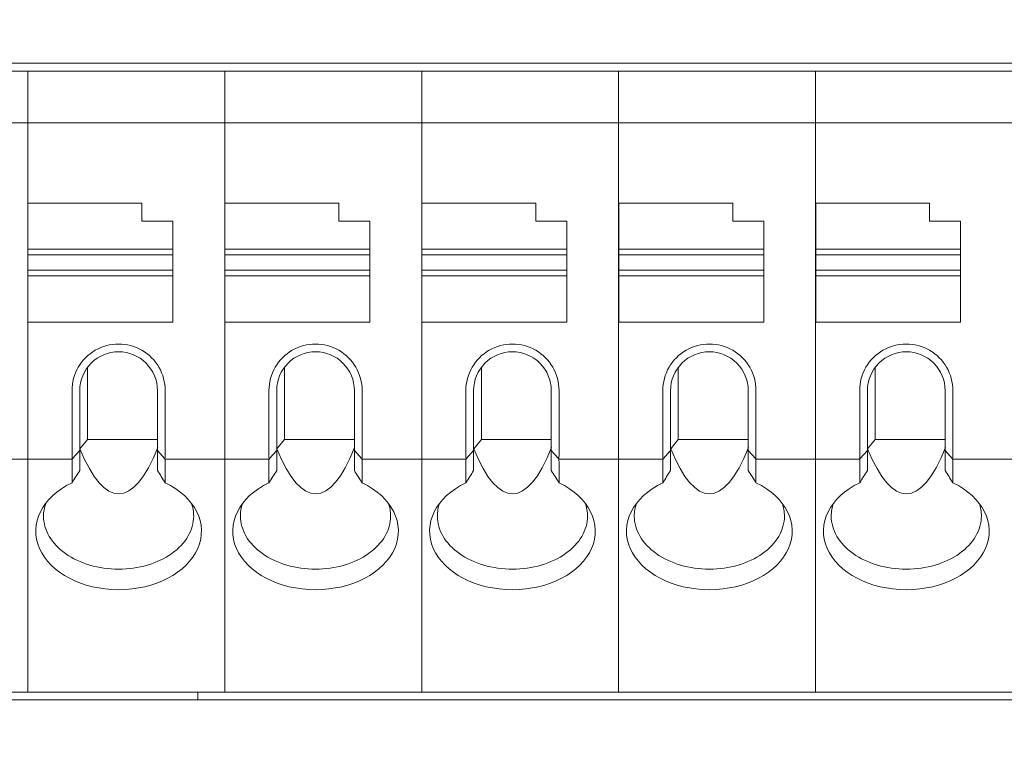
# Model space of a CAD drawing. Header units: millimetres. Extents: x -1114 to 1396, y -630 to 631.
# Tile 290 of 656: x -419 to -400, y 123 to 137. Entities that reach past the tile are written whole.
import ezdxf

# ---------------------------------------------------------------- set-up
doc = ezdxf.new("R2010")
doc.units = ezdxf.units.MM
doc.header["$MEASUREMENT"] = 0

msp = doc.modelspace()

# ---------------------------------------------------------------- linework, layer by layer
at = {"lineweight": 18}
for points, knots in [([(1038.9843, -629.7647), (1038.9843, -629.7647), (-1111.4882, -629.7647), (-1111.4882, -629.7647), (-1111.4882, -629.7647), (-1111.4882, -629.7647), (-1111.4882, 630.7883), (-1111.4882, 630.7883), (-1111.4882, 630.7883), (-1111.4882, 630.7883), (1038.9843, 630.7883), (1038.9843, 630.7883)], [0, 0, 0, 0, 0.3333333, 0.3333333, 0.3333333, 0.3333333, 0.6666667, 0.6666667, 0.6666667, 0.6666667, 1, 1, 1, 1]), ([(-416.0797, 130.1585), (-416.0797, 130.48), (-416.2513, 130.7771), (-416.5297, 130.9379), (-416.5297, 130.9379), (-416.8082, 131.0987), (-417.1513, 131.0987), (-417.4297, 130.9379), (-417.4297, 130.9379), (-417.7082, 130.7771), (-417.8797, 130.48), (-417.8797, 130.1585)], [0, 0, 0, 0, 0.3333333, 0.3333333, 0.3333333, 0.3333333, 0.6666667, 0.6666667, 0.6666667, 0.6666667, 1, 1, 1, 1]), ([(-412.2765, 130.1585), (-412.2765, 130.48), (-412.448, 130.7771), (-412.7265, 130.9379), (-412.7265, 130.9379), (-413.0049, 131.0987), (-413.348, 131.0987), (-413.6265, 130.9379), (-413.6265, 130.9379), (-413.9049, 130.7771), (-414.0765, 130.48), (-414.0765, 130.1585)], [0, 0, 0, 0, 0.3333333, 0.3333333, 0.3333333, 0.3333333, 0.6666667, 0.6666667, 0.6666667, 0.6666667, 1, 1, 1, 1]), ([(-408.4732, 130.1585), (-408.4732, 130.48), (-408.6448, 130.7771), (-408.9232, 130.9379), (-408.9232, 130.9379), (-409.2017, 131.0987), (-409.5448, 131.0987), (-409.8232, 130.9379), (-409.8232, 130.9379), (-410.1017, 130.7771), (-410.2732, 130.48), (-410.2732, 130.1585)], [0, 0, 0, 0, 0.3333333, 0.3333333, 0.3333333, 0.3333333, 0.6666667, 0.6666667, 0.6666667, 0.6666667, 1, 1, 1, 1]), ([(-404.67, 130.1585), (-404.67, 130.48), (-404.8415, 130.7771), (-405.12, 130.9379), (-405.12, 130.9379), (-405.3984, 131.0987), (-405.7415, 131.0987), (-406.02, 130.9379), (-406.02, 130.9379), (-406.2984, 130.7771), (-406.47, 130.48), (-406.47, 130.1585)], [0, 0, 0, 0, 0.3333333, 0.3333333, 0.3333333, 0.3333333, 0.6666667, 0.6666667, 0.6666667, 0.6666667, 1, 1, 1, 1]), ([(-400.8667, 130.1585), (-400.8667, 130.48), (-401.0382, 130.7771), (-401.3167, 130.9379), (-401.3167, 130.9379), (-401.5952, 131.0987), (-401.9382, 131.0987), (-402.2167, 130.9379), (-402.2167, 130.9379), (-402.4952, 130.7771), (-402.6667, 130.48), (-402.6667, 130.1585)], [0, 0, 0, 0, 0.3333333, 0.3333333, 0.3333333, 0.3333333, 0.6666667, 0.6666667, 0.6666667, 0.6666667, 1, 1, 1, 1]), ([(-416.9797, 130.9085), (-417.1786, 130.9085), (-417.3694, 130.8295), (-417.5101, 130.6888), (-417.5101, 130.6888), (-417.6507, 130.5482), (-417.7297, 130.3574), (-417.7297, 130.1585)], [0, 0, 0, 0, 0.5, 0.5, 0.5, 0.5, 1, 1, 1, 1]), ([(-416.2297, 130.1585), (-416.2297, 130.3574), (-416.3087, 130.5482), (-416.4494, 130.6888), (-416.4494, 130.6888), (-416.59, 130.8295), (-416.7808, 130.9085), (-416.9797, 130.9085)], [0, 0, 0, 0, 0.5, 0.5, 0.5, 0.5, 1, 1, 1, 1]), ([(-413.1765, 130.9085), (-413.3754, 130.9085), (-413.5661, 130.8295), (-413.7068, 130.6888), (-413.7068, 130.6888), (-413.8475, 130.5482), (-413.9265, 130.3574), (-413.9265, 130.1585)], [0, 0, 0, 0, 0.5, 0.5, 0.5, 0.5, 1, 1, 1, 1]), ([(-412.4265, 130.1585), (-412.4265, 130.3574), (-412.5055, 130.5482), (-412.6461, 130.6888), (-412.6461, 130.6888), (-412.7868, 130.8295), (-412.9776, 130.9085), (-413.1765, 130.9085)], [0, 0, 0, 0, 0.5, 0.5, 0.5, 0.5, 1, 1, 1, 1]), ([(-409.3732, 130.9085), (-409.5721, 130.9085), (-409.7629, 130.8295), (-409.9035, 130.6888), (-409.9035, 130.6888), (-410.0442, 130.5482), (-410.1232, 130.3574), (-410.1232, 130.1585)], [0, 0, 0, 0, 0.5, 0.5, 0.5, 0.5, 1, 1, 1, 1]), ([(-408.6232, 130.1585), (-408.6232, 130.3574), (-408.7022, 130.5482), (-408.8429, 130.6888), (-408.8429, 130.6888), (-408.9835, 130.8295), (-409.1743, 130.9085), (-409.3732, 130.9085)], [0, 0, 0, 0, 0.5, 0.5, 0.5, 0.5, 1, 1, 1, 1]), ([(-405.57, 130.9085), (-405.7689, 130.9085), (-405.9596, 130.8295), (-406.1003, 130.6888), (-406.1003, 130.6888), (-406.2409, 130.5482), (-406.32, 130.3574), (-406.32, 130.1585)], [0, 0, 0, 0, 0.5, 0.5, 0.5, 0.5, 1, 1, 1, 1]), ([(-404.82, 130.1585), (-404.82, 130.3574), (-404.899, 130.5482), (-405.0396, 130.6888), (-405.0396, 130.6888), (-405.1803, 130.8295), (-405.371, 130.9085), (-405.57, 130.9085)], [0, 0, 0, 0, 0.5, 0.5, 0.5, 0.5, 1, 1, 1, 1]), ([(-401.7667, 130.9085), (-401.9656, 130.9085), (-402.1564, 130.8295), (-402.297, 130.6888), (-402.297, 130.6888), (-402.4377, 130.5482), (-402.5167, 130.3574), (-402.5167, 130.1585)], [0, 0, 0, 0, 0.5, 0.5, 0.5, 0.5, 1, 1, 1, 1]), ([(-401.0167, 130.1585), (-401.0167, 130.3574), (-401.0957, 130.5482), (-401.2364, 130.6888), (-401.2364, 130.6888), (-401.377, 130.8295), (-401.5678, 130.9085), (-401.7667, 130.9085)], [0, 0, 0, 0, 0.5, 0.5, 0.5, 0.5, 1, 1, 1, 1]), ([(-417.8797, 128.3791), (-418.4604, 128.0997), (-418.7155, 127.5853), (-418.5089, 127.1107), (-418.5089, 127.1107), (-418.3022, 126.6361), (-417.682, 126.3123), (-416.9797, 126.3123)], [0, 0, 0, 0, 0.5, 0.5, 0.5, 0.5, 1, 1, 1, 1]), ([(-416.9797, 126.3123), (-416.2774, 126.3123), (-415.6572, 126.6361), (-415.4506, 127.1107), (-415.4506, 127.1107), (-415.2439, 127.5853), (-415.4991, 128.0997), (-416.0797, 128.3791)], [0, 0, 0, 0, 0.5, 0.5, 0.5, 0.5, 1, 1, 1, 1]), ([(-414.0765, 128.3791), (-414.6571, 128.0997), (-414.9123, 127.5853), (-414.7056, 127.1107), (-414.7056, 127.1107), (-414.499, 126.6361), (-413.8788, 126.3123), (-413.1765, 126.3123)], [0, 0, 0, 0, 0.5, 0.5, 0.5, 0.5, 1, 1, 1, 1]), ([(-413.1765, 126.3123), (-412.4742, 126.3123), (-411.854, 126.6361), (-411.6473, 127.1107), (-411.6473, 127.1107), (-411.4407, 127.5853), (-411.6958, 128.0997), (-412.2765, 128.3791)], [0, 0, 0, 0, 0.5, 0.5, 0.5, 0.5, 1, 1, 1, 1]), ([(-410.2732, 128.3791), (-410.8539, 128.0997), (-411.109, 127.5853), (-410.9024, 127.1107), (-410.9024, 127.1107), (-410.6957, 126.6361), (-410.0755, 126.3123), (-409.3732, 126.3123)], [0, 0, 0, 0, 0.5, 0.5, 0.5, 0.5, 1, 1, 1, 1]), ([(-409.3732, 126.3123), (-408.6709, 126.3123), (-408.0507, 126.6361), (-407.8441, 127.1107), (-407.8441, 127.1107), (-407.6374, 127.5853), (-407.8926, 128.0997), (-408.4732, 128.3791)], [0, 0, 0, 0, 0.5, 0.5, 0.5, 0.5, 1, 1, 1, 1]), ([(-406.47, 128.3791), (-407.0506, 128.0997), (-407.3058, 127.5853), (-407.0991, 127.1107), (-407.0991, 127.1107), (-406.8924, 126.6361), (-406.2722, 126.3123), (-405.57, 126.3123)], [0, 0, 0, 0, 0.5, 0.5, 0.5, 0.5, 1, 1, 1, 1]), ([(-405.57, 126.3123), (-404.8677, 126.3123), (-404.2475, 126.6361), (-404.0408, 127.1107), (-404.0408, 127.1107), (-403.8341, 127.5853), (-404.0893, 128.0997), (-404.67, 128.3791)], [0, 0, 0, 0, 0.5, 0.5, 0.5, 0.5, 1, 1, 1, 1]), ([(-402.6667, 128.3791), (-403.2474, 128.0997), (-403.5025, 127.5853), (-403.2959, 127.1107), (-403.2959, 127.1107), (-403.0892, 126.6361), (-402.469, 126.3123), (-401.7667, 126.3123)], [0, 0, 0, 0, 0.5, 0.5, 0.5, 0.5, 1, 1, 1, 1]), ([(-401.7667, 126.3123), (-401.0644, 126.3123), (-400.4442, 126.6361), (-400.2376, 127.1107), (-400.2376, 127.1107), (-400.0309, 127.5853), (-400.2861, 128.0997), (-400.8667, 128.3791)], [0, 0, 0, 0, 0.5, 0.5, 0.5, 0.5, 1, 1, 1, 1]), ([(-418.4297, 127.7351), (-418.4297, 127.4631), (-418.277, 127.2024), (-418.005, 127.0101), (-418.005, 127.0101), (-417.7331, 126.8178), (-417.3643, 126.7098), (-416.9797, 126.7098)], [0, 0, 0, 0, 0.5, 0.5, 0.5, 0.5, 1, 1, 1, 1]), ([(-416.9797, 126.7098), (-416.5952, 126.7098), (-416.2263, 126.8178), (-415.9544, 127.0101), (-415.9544, 127.0101), (-415.6825, 127.2024), (-415.5297, 127.4631), (-415.5297, 127.7351)], [0, 0, 0, 0, 0.5, 0.5, 0.5, 0.5, 1, 1, 1, 1]), ([(-414.6265, 127.7351), (-414.6265, 127.4631), (-414.4737, 127.2024), (-414.2018, 127.0101), (-414.2018, 127.0101), (-413.9298, 126.8178), (-413.561, 126.7098), (-413.1765, 126.7098)], [0, 0, 0, 0, 0.5, 0.5, 0.5, 0.5, 1, 1, 1, 1]), ([(-413.1765, 126.7098), (-412.7919, 126.7098), (-412.4231, 126.8178), (-412.1512, 127.0101), (-412.1512, 127.0101), (-411.8792, 127.2024), (-411.7265, 127.4631), (-411.7265, 127.7351)], [0, 0, 0, 0, 0.5, 0.5, 0.5, 0.5, 1, 1, 1, 1]), ([(-410.8232, 127.7351), (-410.8232, 127.4631), (-410.6704, 127.2024), (-410.3985, 127.0101), (-410.3985, 127.0101), (-410.1266, 126.8178), (-409.7578, 126.7098), (-409.3732, 126.7098)], [0, 0, 0, 0, 0.5, 0.5, 0.5, 0.5, 1, 1, 1, 1]), ([(-409.3732, 126.7098), (-408.9887, 126.7098), (-408.6198, 126.8178), (-408.3479, 127.0101), (-408.3479, 127.0101), (-408.076, 127.2024), (-407.9232, 127.4631), (-407.9232, 127.7351)], [0, 0, 0, 0, 0.5, 0.5, 0.5, 0.5, 1, 1, 1, 1]), ([(-407.02, 127.7351), (-407.02, 127.4631), (-406.8672, 127.2024), (-406.5953, 127.0101), (-406.5953, 127.0101), (-406.3233, 126.8178), (-405.9545, 126.7098), (-405.57, 126.7098)], [0, 0, 0, 0, 0.5, 0.5, 0.5, 0.5, 1, 1, 1, 1]), ([(-405.57, 126.7098), (-405.1854, 126.7098), (-404.8166, 126.8178), (-404.5447, 127.0101), (-404.5447, 127.0101), (-404.2727, 127.2024), (-404.12, 127.4631), (-404.12, 127.7351)], [0, 0, 0, 0, 0.5, 0.5, 0.5, 0.5, 1, 1, 1, 1]), ([(-403.2167, 127.7351), (-403.2167, 127.4631), (-403.0639, 127.2024), (-402.792, 127.0101), (-402.792, 127.0101), (-402.5201, 126.8178), (-402.1513, 126.7098), (-401.7667, 126.7098)], [0, 0, 0, 0, 0.5, 0.5, 0.5, 0.5, 1, 1, 1, 1]), ([(-401.7667, 126.7098), (-401.3821, 126.7098), (-401.0133, 126.8178), (-400.7414, 127.0101), (-400.7414, 127.0101), (-400.4695, 127.2024), (-400.3167, 127.4631), (-400.3167, 127.7351)], [0, 0, 0, 0, 0.5, 0.5, 0.5, 0.5, 1, 1, 1, 1])]:
    msp.add_open_spline(points, degree=3, knots=knots, dxfattribs=at)
for points in [[(-431.4904, 136.4824), (-431.4904, 136.4824), (-384.6537, 136.4824), (-384.6537, 136.4824)], [(-422.5362, 136.3324), (-422.5362, 136.3324), (-418.733, 136.3324), (-418.733, 136.3324)], [(-418.733, 136.3324), (-418.733, 136.3324), (-422.5362, 136.3324), (-422.5362, 136.3324)], [(-418.733, 136.3324), (-418.733, 136.3324), (-414.9297, 136.3324), (-414.9297, 136.3324)], [(-418.733, 136.2826), (-418.733, 136.2826), (-418.733, 136.3324), (-418.733, 136.3324)], [(-418.733, 136.2826), (-418.733, 136.2826), (-418.733, 136.3324), (-418.733, 136.3324)], [(-414.9297, 136.3324), (-414.9297, 136.3324), (-418.733, 136.3324), (-418.733, 136.3324)], [(-418.733, 135.3822), (-418.733, 135.3822), (-418.733, 136.2826), (-418.733, 136.2826)], [(-418.733, 135.3822), (-418.733, 135.3822), (-418.733, 136.2826), (-418.733, 136.2826)], [(-414.9297, 136.3324), (-414.9297, 136.3324), (-411.1265, 136.3324), (-411.1265, 136.3324)], [(-414.9297, 136.2826), (-414.9297, 136.2826), (-414.9297, 136.3324), (-414.9297, 136.3324)], [(-414.9297, 136.2826), (-414.9297, 136.2826), (-414.9297, 136.3324), (-414.9297, 136.3324)], [(-411.1265, 136.3324), (-411.1265, 136.3324), (-414.9297, 136.3324), (-414.9297, 136.3324)], [(-414.9297, 135.3822), (-414.9297, 135.3822), (-414.9297, 136.2826), (-414.9297, 136.2826)], [(-414.9297, 135.3822), (-414.9297, 135.3822), (-414.9297, 136.2826), (-414.9297, 136.2826)], [(-411.1265, 136.3324), (-411.1265, 136.3324), (-407.3232, 136.3324), (-407.3232, 136.3324)], [(-411.1265, 136.2826), (-411.1265, 136.2826), (-411.1265, 136.3324), (-411.1265, 136.3324)], [(-407.3232, 136.3324), (-407.3232, 136.3324), (-411.1265, 136.3324), (-411.1265, 136.3324)], [(-411.1265, 136.2826), (-411.1265, 136.2826), (-411.1265, 136.3324), (-411.1265, 136.3324)], [(-411.1265, 135.3822), (-411.1265, 135.3822), (-411.1265, 136.2826), (-411.1265, 136.2826)], [(-411.1265, 135.3822), (-411.1265, 135.3822), (-411.1265, 136.2826), (-411.1265, 136.2826)], [(-407.3232, 136.3324), (-407.3232, 136.3324), (-403.52, 136.3324), (-403.52, 136.3324)], [(-407.3232, 136.2826), (-407.3232, 136.2826), (-407.3232, 136.3324), (-407.3232, 136.3324)], [(-403.52, 136.3324), (-403.52, 136.3324), (-407.3232, 136.3324), (-407.3232, 136.3324)], [(-407.3232, 136.2826), (-407.3232, 136.2826), (-407.3232, 136.3324), (-407.3232, 136.3324)], [(-407.3232, 135.3822), (-407.3232, 135.3822), (-407.3232, 136.2826), (-407.3232, 136.2826)], [(-407.3232, 135.3822), (-407.3232, 135.3822), (-407.3232, 136.2826), (-407.3232, 136.2826)], [(-403.52, 136.3324), (-403.52, 136.3324), (-399.7167, 136.3324), (-399.7167, 136.3324)], [(-403.52, 136.2826), (-403.52, 136.2826), (-403.52, 136.3324), (-403.52, 136.3324)], [(-403.52, 136.2826), (-403.52, 136.2826), (-403.52, 136.3324), (-403.52, 136.3324)], [(-399.7167, 136.3324), (-399.7167, 136.3324), (-403.52, 136.3324), (-403.52, 136.3324)], [(-403.52, 135.3822), (-403.52, 135.3822), (-403.52, 136.2826), (-403.52, 136.2826)], [(-403.52, 135.3822), (-403.52, 135.3822), (-403.52, 136.2826), (-403.52, 136.2826)], [(-422.5362, 135.3324), (-422.5362, 135.3324), (-418.733, 135.3324), (-418.733, 135.3324)], [(-418.733, 135.262), (-418.733, 135.262), (-418.733, 135.3822), (-418.733, 135.3822)], [(-418.733, 135.262), (-418.733, 135.262), (-418.733, 135.3822), (-418.733, 135.3822)], [(-418.733, 135.3324), (-418.733, 135.3324), (-414.9297, 135.3324), (-414.9297, 135.3324)], [(-418.733, 128.9028), (-418.733, 128.9028), (-418.733, 135.262), (-418.733, 135.262)], [(-418.733, 128.9028), (-418.733, 128.9028), (-418.733, 135.262), (-418.733, 135.262)], [(-414.9297, 135.262), (-414.9297, 135.262), (-414.9297, 135.3822), (-414.9297, 135.3822)], [(-414.9297, 135.262), (-414.9297, 135.262), (-414.9297, 135.3822), (-414.9297, 135.3822)], [(-414.9297, 135.3324), (-414.9297, 135.3324), (-411.1265, 135.3324), (-411.1265, 135.3324)], [(-414.9297, 128.9028), (-414.9297, 128.9028), (-414.9297, 135.262), (-414.9297, 135.262)], [(-414.9297, 128.9028), (-414.9297, 128.9028), (-414.9297, 135.262), (-414.9297, 135.262)], [(-411.1265, 135.262), (-411.1265, 135.262), (-411.1265, 135.3822), (-411.1265, 135.3822)], [(-411.1265, 135.262), (-411.1265, 135.262), (-411.1265, 135.3822), (-411.1265, 135.3822)], [(-411.1265, 135.3324), (-411.1265, 135.3324), (-407.3232, 135.3324), (-407.3232, 135.3324)], [(-411.1265, 128.9028), (-411.1265, 128.9028), (-411.1265, 135.262), (-411.1265, 135.262)], [(-411.1265, 128.9028), (-411.1265, 128.9028), (-411.1265, 135.262), (-411.1265, 135.262)], [(-407.3232, 135.262), (-407.3232, 135.262), (-407.3232, 135.3822), (-407.3232, 135.3822)], [(-407.3232, 135.262), (-407.3232, 135.262), (-407.3232, 135.3822), (-407.3232, 135.3822)], [(-407.3232, 135.3324), (-407.3232, 135.3324), (-403.52, 135.3324), (-403.52, 135.3324)], [(-407.3232, 128.9028), (-407.3232, 128.9028), (-407.3232, 135.262), (-407.3232, 135.262)], [(-407.3232, 128.9028), (-407.3232, 128.9028), (-407.3232, 135.262), (-407.3232, 135.262)], [(-403.52, 135.262), (-403.52, 135.262), (-403.52, 135.3822), (-403.52, 135.3822)], [(-403.52, 135.262), (-403.52, 135.262), (-403.52, 135.3822), (-403.52, 135.3822)], [(-403.52, 135.3324), (-403.52, 135.3324), (-399.7167, 135.3324), (-399.7167, 135.3324)], [(-403.52, 128.9028), (-403.52, 128.9028), (-403.52, 135.262), (-403.52, 135.262)], [(-403.52, 128.9028), (-403.52, 128.9028), (-403.52, 135.262), (-403.52, 135.262)], [(-416.5297, 133.7824), (-416.5297, 133.7824), (-418.7297, 133.7824), (-418.7297, 133.7824)], [(-418.7297, 133.7824), (-418.7297, 133.7824), (-418.7297, 132.8916), (-418.7297, 132.8916)], [(-416.5297, 133.4324), (-416.5297, 133.4324), (-416.5297, 133.7824), (-416.5297, 133.7824)], [(-412.7265, 133.7824), (-412.7265, 133.7824), (-414.9265, 133.7824), (-414.9265, 133.7824)], [(-414.9265, 133.7824), (-414.9265, 133.7824), (-414.9265, 132.8916), (-414.9265, 132.8916)], [(-412.7265, 133.4324), (-412.7265, 133.4324), (-412.7265, 133.7824), (-412.7265, 133.7824)], [(-408.9232, 133.7824), (-408.9232, 133.7824), (-411.1232, 133.7824), (-411.1232, 133.7824)], [(-411.1232, 133.7824), (-411.1232, 133.7824), (-411.1232, 132.8916), (-411.1232, 132.8916)], [(-408.9232, 133.4324), (-408.9232, 133.4324), (-408.9232, 133.7824), (-408.9232, 133.7824)], [(-405.12, 133.7824), (-405.12, 133.7824), (-407.32, 133.7824), (-407.32, 133.7824)], [(-407.32, 133.7824), (-407.32, 133.7824), (-407.32, 132.8916), (-407.32, 132.8916)], [(-405.12, 133.4324), (-405.12, 133.4324), (-405.12, 133.7824), (-405.12, 133.7824)], [(-401.3167, 133.7824), (-401.3167, 133.7824), (-403.5167, 133.7824), (-403.5167, 133.7824)], [(-403.5167, 133.7824), (-403.5167, 133.7824), (-403.5167, 132.8916), (-403.5167, 132.8916)], [(-401.3167, 133.4324), (-401.3167, 133.4324), (-401.3167, 133.7824), (-401.3167, 133.7824)], [(-415.9297, 133.4324), (-415.9297, 133.4324), (-416.5297, 133.4324), (-416.5297, 133.4324)], [(-415.9297, 132.8916), (-415.9297, 132.8916), (-415.9297, 133.4324), (-415.9297, 133.4324)], [(-412.1265, 133.4324), (-412.1265, 133.4324), (-412.7265, 133.4324), (-412.7265, 133.4324)], [(-412.1265, 132.8916), (-412.1265, 132.8916), (-412.1265, 133.4324), (-412.1265, 133.4324)], [(-408.3232, 133.4324), (-408.3232, 133.4324), (-408.9232, 133.4324), (-408.9232, 133.4324)], [(-408.3232, 132.8916), (-408.3232, 132.8916), (-408.3232, 133.4324), (-408.3232, 133.4324)], [(-404.52, 133.4324), (-404.52, 133.4324), (-405.12, 133.4324), (-405.12, 133.4324)], [(-404.52, 132.8916), (-404.52, 132.8916), (-404.52, 133.4324), (-404.52, 133.4324)], [(-400.7167, 133.4324), (-400.7167, 133.4324), (-401.3167, 133.4324), (-401.3167, 133.4324)], [(-400.7167, 132.8916), (-400.7167, 132.8916), (-400.7167, 133.4324), (-400.7167, 133.4324)], [(-418.7297, 132.8916), (-418.7297, 132.8916), (-418.7297, 132.7824), (-418.7297, 132.7824)], [(-418.7297, 132.8916), (-418.7297, 132.8916), (-415.9297, 132.8916), (-415.9297, 132.8916)], [(-418.7297, 132.4824), (-418.7297, 132.4824), (-418.7297, 132.7824), (-418.7297, 132.7824)], [(-418.7297, 132.7824), (-418.7297, 132.7824), (-415.9297, 132.7824), (-415.9297, 132.7824)], [(-415.9297, 132.8916), (-415.9297, 132.8916), (-415.9297, 132.7824), (-415.9297, 132.7824)], [(-415.9297, 132.7824), (-415.9297, 132.7824), (-415.9297, 132.4824), (-415.9297, 132.4824)], [(-414.9265, 132.8916), (-414.9265, 132.8916), (-414.9265, 132.7824), (-414.9265, 132.7824)], [(-414.9265, 132.8916), (-414.9265, 132.8916), (-412.1265, 132.8916), (-412.1265, 132.8916)], [(-414.9265, 132.4824), (-414.9265, 132.4824), (-414.9265, 132.7824), (-414.9265, 132.7824)], [(-414.9265, 132.7824), (-414.9265, 132.7824), (-412.1265, 132.7824), (-412.1265, 132.7824)], [(-412.1265, 132.8916), (-412.1265, 132.8916), (-412.1265, 132.7824), (-412.1265, 132.7824)], [(-412.1265, 132.7824), (-412.1265, 132.7824), (-412.1265, 132.4824), (-412.1265, 132.4824)], [(-411.1232, 132.8916), (-411.1232, 132.8916), (-411.1232, 132.7824), (-411.1232, 132.7824)], [(-411.1232, 132.8916), (-411.1232, 132.8916), (-408.3232, 132.8916), (-408.3232, 132.8916)], [(-411.1232, 132.4824), (-411.1232, 132.4824), (-411.1232, 132.7824), (-411.1232, 132.7824)], [(-411.1232, 132.7824), (-411.1232, 132.7824), (-408.3232, 132.7824), (-408.3232, 132.7824)], [(-408.3232, 132.8916), (-408.3232, 132.8916), (-408.3232, 132.7824), (-408.3232, 132.7824)], [(-408.3232, 132.7824), (-408.3232, 132.7824), (-408.3232, 132.4824), (-408.3232, 132.4824)], [(-407.32, 132.8916), (-407.32, 132.8916), (-407.32, 132.7824), (-407.32, 132.7824)], [(-407.32, 132.8916), (-407.32, 132.8916), (-404.52, 132.8916), (-404.52, 132.8916)], [(-407.32, 132.4824), (-407.32, 132.4824), (-407.32, 132.7824), (-407.32, 132.7824)], [(-407.32, 132.7824), (-407.32, 132.7824), (-404.52, 132.7824), (-404.52, 132.7824)], [(-404.52, 132.8916), (-404.52, 132.8916), (-404.52, 132.7824), (-404.52, 132.7824)], [(-404.52, 132.7824), (-404.52, 132.7824), (-404.52, 132.4824), (-404.52, 132.4824)], [(-403.5167, 132.8916), (-403.5167, 132.8916), (-400.7167, 132.8916), (-400.7167, 132.8916)], [(-403.5167, 132.8916), (-403.5167, 132.8916), (-403.5167, 132.7824), (-403.5167, 132.7824)], [(-403.5167, 132.4824), (-403.5167, 132.4824), (-403.5167, 132.7824), (-403.5167, 132.7824)], [(-403.5167, 132.7824), (-403.5167, 132.7824), (-400.7167, 132.7824), (-400.7167, 132.7824)], [(-400.7167, 132.8916), (-400.7167, 132.8916), (-400.7167, 132.7824), (-400.7167, 132.7824)], [(-400.7167, 132.7824), (-400.7167, 132.7824), (-400.7167, 132.4824), (-400.7167, 132.4824)], [(-418.7297, 132.4824), (-418.7297, 132.4824), (-418.7297, 132.3732), (-418.7297, 132.3732)], [(-415.9297, 132.4824), (-415.9297, 132.4824), (-418.7297, 132.4824), (-418.7297, 132.4824)], [(-415.9297, 132.3732), (-415.9297, 132.3732), (-418.7297, 132.3732), (-418.7297, 132.3732)], [(-418.7297, 132.3732), (-418.7297, 132.3732), (-418.7297, 131.4824), (-418.7297, 131.4824)], [(-415.9297, 132.4824), (-415.9297, 132.4824), (-415.9297, 132.3732), (-415.9297, 132.3732)], [(-415.9297, 132.3732), (-415.9297, 132.3732), (-415.9297, 131.4824), (-415.9297, 131.4824)], [(-412.1265, 132.4824), (-412.1265, 132.4824), (-414.9265, 132.4824), (-414.9265, 132.4824)], [(-414.9265, 132.4824), (-414.9265, 132.4824), (-414.9265, 132.3732), (-414.9265, 132.3732)], [(-414.9265, 132.3732), (-414.9265, 132.3732), (-414.9265, 131.4824), (-414.9265, 131.4824)], [(-412.1265, 132.3732), (-412.1265, 132.3732), (-414.9265, 132.3732), (-414.9265, 132.3732)], [(-412.1265, 132.4824), (-412.1265, 132.4824), (-412.1265, 132.3732), (-412.1265, 132.3732)], [(-412.1265, 132.3732), (-412.1265, 132.3732), (-412.1265, 131.4824), (-412.1265, 131.4824)], [(-411.1232, 132.4824), (-411.1232, 132.4824), (-411.1232, 132.3732), (-411.1232, 132.3732)], [(-408.3232, 132.4824), (-408.3232, 132.4824), (-411.1232, 132.4824), (-411.1232, 132.4824)], [(-411.1232, 132.3732), (-411.1232, 132.3732), (-411.1232, 131.4824), (-411.1232, 131.4824)], [(-408.3232, 132.3732), (-408.3232, 132.3732), (-411.1232, 132.3732), (-411.1232, 132.3732)], [(-408.3232, 132.4824), (-408.3232, 132.4824), (-408.3232, 132.3732), (-408.3232, 132.3732)], [(-408.3232, 132.3732), (-408.3232, 132.3732), (-408.3232, 131.4824), (-408.3232, 131.4824)], [(-407.32, 132.4824), (-407.32, 132.4824), (-407.32, 132.3732), (-407.32, 132.3732)], [(-404.52, 132.4824), (-404.52, 132.4824), (-407.32, 132.4824), (-407.32, 132.4824)], [(-407.32, 132.3732), (-407.32, 132.3732), (-407.32, 131.4824), (-407.32, 131.4824)], [(-404.52, 132.3732), (-404.52, 132.3732), (-407.32, 132.3732), (-407.32, 132.3732)], [(-404.52, 132.4824), (-404.52, 132.4824), (-404.52, 132.3732), (-404.52, 132.3732)], [(-404.52, 132.3732), (-404.52, 132.3732), (-404.52, 131.4824), (-404.52, 131.4824)], [(-400.7167, 132.4824), (-400.7167, 132.4824), (-403.5167, 132.4824), (-403.5167, 132.4824)], [(-403.5167, 132.4824), (-403.5167, 132.4824), (-403.5167, 132.3732), (-403.5167, 132.3732)], [(-400.7167, 132.3732), (-400.7167, 132.3732), (-403.5167, 132.3732), (-403.5167, 132.3732)], [(-403.5167, 132.3732), (-403.5167, 132.3732), (-403.5167, 131.4824), (-403.5167, 131.4824)], [(-400.7167, 132.4824), (-400.7167, 132.4824), (-400.7167, 132.3732), (-400.7167, 132.3732)], [(-400.7167, 132.3732), (-400.7167, 132.3732), (-400.7167, 131.4824), (-400.7167, 131.4824)], [(-415.9297, 131.4824), (-415.9297, 131.4824), (-418.7297, 131.4824), (-418.7297, 131.4824)], [(-412.1265, 131.4824), (-412.1265, 131.4824), (-414.9265, 131.4824), (-414.9265, 131.4824)], [(-408.3232, 131.4824), (-408.3232, 131.4824), (-411.1232, 131.4824), (-411.1232, 131.4824)], [(-404.52, 131.4824), (-404.52, 131.4824), (-407.32, 131.4824), (-407.32, 131.4824)], [(-400.7167, 131.4824), (-400.7167, 131.4824), (-403.5167, 131.4824), (-403.5167, 131.4824)], [(-417.5797, 130.6085), (-417.5797, 130.6085), (-417.5797, 129.2114), (-417.5797, 129.2114)], [(-413.7765, 130.6085), (-413.7765, 130.6085), (-413.7765, 129.2114), (-413.7765, 129.2114)], [(-409.9732, 130.6085), (-409.9732, 130.6085), (-409.9732, 129.2114), (-409.9732, 129.2114)], [(-406.17, 130.6085), (-406.17, 130.6085), (-406.17, 129.2114), (-406.17, 129.2114)], [(-402.3667, 130.6085), (-402.3667, 130.6085), (-402.3667, 129.2114), (-402.3667, 129.2114)], [(-417.8797, 130.1585), (-417.8797, 130.1585), (-417.8797, 128.9028), (-417.8797, 128.9028)], [(-417.7297, 129.0031), (-417.7297, 129.0031), (-417.7297, 130.1585), (-417.7297, 130.1585)], [(-416.2297, 130.1585), (-416.2297, 130.1585), (-416.2297, 129.0031), (-416.2297, 129.0031)], [(-416.0797, 128.9028), (-416.0797, 128.9028), (-416.0797, 130.1585), (-416.0797, 130.1585)], [(-414.0765, 130.1585), (-414.0765, 130.1585), (-414.0765, 128.9028), (-414.0765, 128.9028)], [(-413.9265, 129.0031), (-413.9265, 129.0031), (-413.9265, 130.1585), (-413.9265, 130.1585)], [(-412.4265, 130.1585), (-412.4265, 130.1585), (-412.4265, 129.0031), (-412.4265, 129.0031)], [(-412.2765, 128.9028), (-412.2765, 128.9028), (-412.2765, 130.1585), (-412.2765, 130.1585)], [(-410.2732, 130.1585), (-410.2732, 130.1585), (-410.2732, 128.9028), (-410.2732, 128.9028)], [(-410.1232, 129.0031), (-410.1232, 129.0031), (-410.1232, 130.1585), (-410.1232, 130.1585)], [(-408.6232, 130.1585), (-408.6232, 130.1585), (-408.6232, 129.0031), (-408.6232, 129.0031)], [(-408.4732, 128.9028), (-408.4732, 128.9028), (-408.4732, 130.1585), (-408.4732, 130.1585)], [(-406.47, 130.1585), (-406.47, 130.1585), (-406.47, 128.9028), (-406.47, 128.9028)], [(-406.32, 129.0031), (-406.32, 129.0031), (-406.32, 130.1585), (-406.32, 130.1585)], [(-404.82, 130.1585), (-404.82, 130.1585), (-404.82, 129.0031), (-404.82, 129.0031)], [(-404.67, 128.9028), (-404.67, 128.9028), (-404.67, 130.1585), (-404.67, 130.1585)], [(-402.6667, 130.1585), (-402.6667, 130.1585), (-402.6667, 128.9028), (-402.6667, 128.9028)], [(-402.5167, 129.0031), (-402.5167, 129.0031), (-402.5167, 130.1585), (-402.5167, 130.1585)], [(-401.0167, 130.1585), (-401.0167, 130.1585), (-401.0167, 129.0031), (-401.0167, 129.0031)], [(-400.8667, 128.9028), (-400.8667, 128.9028), (-400.8667, 130.1585), (-400.8667, 130.1585)], [(-417.7262, 129.0347), (-417.7262, 129.0347), (-417.5797, 129.2114), (-417.5797, 129.2114)], [(-417.5797, 129.2114), (-417.5797, 129.2114), (-416.2297, 129.2114), (-416.2297, 129.2114)], [(-413.923, 129.0347), (-413.923, 129.0347), (-413.7765, 129.2114), (-413.7765, 129.2114)], [(-413.7765, 129.2114), (-413.7765, 129.2114), (-412.4265, 129.2114), (-412.4265, 129.2114)], [(-410.1197, 129.0347), (-410.1197, 129.0347), (-409.9732, 129.2114), (-409.9732, 129.2114)], [(-409.9732, 129.2114), (-409.9732, 129.2114), (-408.6232, 129.2114), (-408.6232, 129.2114)], [(-406.3164, 129.0347), (-406.3164, 129.0347), (-406.17, 129.2114), (-406.17, 129.2114)], [(-406.17, 129.2114), (-406.17, 129.2114), (-404.82, 129.2114), (-404.82, 129.2114)], [(-402.5132, 129.0347), (-402.5132, 129.0347), (-402.3667, 129.2114), (-402.3667, 129.2114)], [(-402.3667, 129.2114), (-402.3667, 129.2114), (-401.0167, 129.2114), (-401.0167, 129.2114)], [(-417.7297, 129.0031), (-417.7297, 129.0031), (-417.875, 128.8377), (-417.875, 128.8377)], [(-417.7297, 128.6126), (-417.7297, 128.6126), (-417.7297, 129.0031), (-417.7297, 129.0031)], [(-417.7262, 129.0347), (-417.2524, 127.8678), (-416.6983, 127.8702), (-416.2242, 129.0571)], [(-416.2297, 128.6126), (-416.2297, 128.6126), (-416.2297, 129.0031), (-416.2297, 129.0031)], [(-416.2297, 129.0031), (-416.2297, 129.0031), (-416.0844, 128.8377), (-416.0844, 128.8377)], [(-413.9265, 129.0031), (-413.9265, 129.0031), (-414.0718, 128.8377), (-414.0718, 128.8377)], [(-413.9265, 128.6126), (-413.9265, 128.6126), (-413.9265, 129.0031), (-413.9265, 129.0031)], [(-413.923, 129.0347), (-413.4491, 127.8678), (-412.8951, 127.8702), (-412.421, 129.0571)], [(-412.4265, 128.6126), (-412.4265, 128.6126), (-412.4265, 129.0031), (-412.4265, 129.0031)], [(-412.4265, 129.0031), (-412.4265, 129.0031), (-412.2812, 128.8377), (-412.2812, 128.8377)], [(-410.1232, 129.0031), (-410.1232, 129.0031), (-410.2685, 128.8377), (-410.2685, 128.8377)], [(-410.1232, 128.6126), (-410.1232, 128.6126), (-410.1232, 129.0031), (-410.1232, 129.0031)], [(-410.1197, 129.0347), (-409.6459, 127.8678), (-409.0918, 127.8702), (-408.6177, 129.0571)], [(-408.6232, 128.6126), (-408.6232, 128.6126), (-408.6232, 129.0031), (-408.6232, 129.0031)], [(-408.6232, 129.0031), (-408.6232, 129.0031), (-408.4779, 128.8377), (-408.4779, 128.8377)], [(-406.32, 129.0031), (-406.32, 129.0031), (-406.4653, 128.8377), (-406.4653, 128.8377)], [(-406.32, 128.6126), (-406.32, 128.6126), (-406.32, 129.0031), (-406.32, 129.0031)], [(-406.3164, 129.0347), (-405.8426, 127.8678), (-405.2886, 127.8702), (-404.8145, 129.0571)], [(-404.82, 128.6126), (-404.82, 128.6126), (-404.82, 129.0031), (-404.82, 129.0031)], [(-404.82, 129.0031), (-404.82, 129.0031), (-404.6747, 128.8377), (-404.6747, 128.8377)], [(-402.5167, 129.0031), (-402.5167, 129.0031), (-402.662, 128.8377), (-402.662, 128.8377)], [(-402.5167, 128.6126), (-402.5167, 128.6126), (-402.5167, 129.0031), (-402.5167, 129.0031)], [(-402.5132, 129.0347), (-402.0394, 127.8678), (-401.4853, 127.8702), (-401.0112, 129.0571)], [(-401.0167, 128.6126), (-401.0167, 128.6126), (-401.0167, 129.0031), (-401.0167, 129.0031)], [(-401.0167, 129.0031), (-401.0167, 129.0031), (-400.8714, 128.8377), (-400.8714, 128.8377)], [(-418.733, 128.8324), (-418.733, 128.8324), (-419.8869, 128.8324), (-419.8869, 128.8324)], [(-418.733, 128.7826), (-418.733, 128.7826), (-418.733, 128.9028), (-418.733, 128.9028)], [(-418.733, 128.7826), (-418.733, 128.7826), (-418.733, 128.9028), (-418.733, 128.9028)], [(-418.733, 128.8324), (-418.733, 128.8324), (-417.8758, 128.8324), (-417.8758, 128.8324)], [(-418.733, 124.3822), (-418.733, 124.3822), (-418.733, 128.7826), (-418.733, 128.7826)], [(-418.733, 124.3822), (-418.733, 124.3822), (-418.733, 128.7826), (-418.733, 128.7826)], [(-417.8797, 128.9028), (-417.8797, 128.8804), (-417.8781, 128.8584), (-417.875, 128.8377)], [(-417.875, 128.8377), (-417.8781, 128.8171), (-417.8797, 128.7984), (-417.8797, 128.7826)], [(-417.8797, 128.7826), (-417.8797, 128.7826), (-417.8797, 128.3791), (-417.8797, 128.3791)], [(-416.0844, 128.8377), (-416.0813, 128.8584), (-416.0797, 128.8804), (-416.0797, 128.9028)], [(-416.0844, 128.8377), (-416.0813, 128.8171), (-416.0797, 128.7984), (-416.0797, 128.7826)], [(-414.9297, 128.8324), (-414.9297, 128.8324), (-416.0837, 128.8324), (-416.0837, 128.8324)], [(-416.0797, 128.7826), (-416.0797, 128.7826), (-416.0797, 128.3791), (-416.0797, 128.3791)], [(-414.9297, 128.7826), (-414.9297, 128.7826), (-414.9297, 128.9028), (-414.9297, 128.9028)], [(-414.9297, 128.7826), (-414.9297, 128.7826), (-414.9297, 128.9028), (-414.9297, 128.9028)], [(-414.0725, 128.8324), (-414.0725, 128.8324), (-414.9297, 128.8324), (-414.9297, 128.8324)], [(-414.9297, 124.3822), (-414.9297, 124.3822), (-414.9297, 128.7826), (-414.9297, 128.7826)], [(-414.9297, 124.3822), (-414.9297, 124.3822), (-414.9297, 128.7826), (-414.9297, 128.7826)], [(-414.0765, 128.9028), (-414.0765, 128.8804), (-414.0749, 128.8584), (-414.0718, 128.8377)], [(-414.0718, 128.8377), (-414.0749, 128.8171), (-414.0765, 128.7984), (-414.0765, 128.7826)], [(-414.0765, 128.7826), (-414.0765, 128.7826), (-414.0765, 128.3791), (-414.0765, 128.3791)], [(-412.2812, 128.8377), (-412.2781, 128.8584), (-412.2765, 128.8804), (-412.2765, 128.9028)], [(-412.2812, 128.8377), (-412.2781, 128.8171), (-412.2765, 128.7984), (-412.2765, 128.7826)], [(-411.1265, 128.8324), (-411.1265, 128.8324), (-412.2804, 128.8324), (-412.2804, 128.8324)], [(-412.2765, 128.7826), (-412.2765, 128.7826), (-412.2765, 128.3791), (-412.2765, 128.3791)], [(-411.1265, 128.7826), (-411.1265, 128.7826), (-411.1265, 128.9028), (-411.1265, 128.9028)], [(-411.1265, 128.7826), (-411.1265, 128.7826), (-411.1265, 128.9028), (-411.1265, 128.9028)], [(-411.1265, 128.8324), (-411.1265, 128.8324), (-410.2693, 128.8324), (-410.2693, 128.8324)], [(-411.1265, 124.3822), (-411.1265, 124.3822), (-411.1265, 128.7826), (-411.1265, 128.7826)], [(-411.1265, 124.3822), (-411.1265, 124.3822), (-411.1265, 128.7826), (-411.1265, 128.7826)], [(-410.2732, 128.9028), (-410.2732, 128.8804), (-410.2716, 128.8584), (-410.2685, 128.8377)], [(-410.2685, 128.8377), (-410.2716, 128.8171), (-410.2732, 128.7984), (-410.2732, 128.7826)], [(-410.2732, 128.7826), (-410.2732, 128.7826), (-410.2732, 128.3791), (-410.2732, 128.3791)], [(-408.4779, 128.8377), (-408.4748, 128.8584), (-408.4732, 128.8804), (-408.4732, 128.9028)], [(-408.4779, 128.8377), (-408.4748, 128.8171), (-408.4732, 128.7984), (-408.4732, 128.7826)], [(-407.3232, 128.8324), (-407.3232, 128.8324), (-408.4771, 128.8324), (-408.4771, 128.8324)], [(-408.4732, 128.7826), (-408.4732, 128.7826), (-408.4732, 128.3791), (-408.4732, 128.3791)], [(-407.3232, 128.7826), (-407.3232, 128.7826), (-407.3232, 128.9028), (-407.3232, 128.9028)], [(-407.3232, 128.7826), (-407.3232, 128.7826), (-407.3232, 128.9028), (-407.3232, 128.9028)], [(-406.466, 128.8324), (-406.466, 128.8324), (-407.3232, 128.8324), (-407.3232, 128.8324)], [(-407.3232, 124.3822), (-407.3232, 124.3822), (-407.3232, 128.7826), (-407.3232, 128.7826)], [(-407.3232, 124.3822), (-407.3232, 124.3822), (-407.3232, 128.7826), (-407.3232, 128.7826)], [(-406.47, 128.9028), (-406.47, 128.8804), (-406.4684, 128.8584), (-406.4653, 128.8377)], [(-406.4653, 128.8377), (-406.4684, 128.8171), (-406.47, 128.7984), (-406.47, 128.7826)], [(-406.47, 128.7826), (-406.47, 128.7826), (-406.47, 128.3791), (-406.47, 128.3791)], [(-404.6747, 128.8377), (-404.6716, 128.8584), (-404.67, 128.8804), (-404.67, 128.9028)], [(-404.6747, 128.8377), (-404.6716, 128.8171), (-404.67, 128.7984), (-404.67, 128.7826)], [(-403.52, 128.8324), (-403.52, 128.8324), (-404.6739, 128.8324), (-404.6739, 128.8324)], [(-404.67, 128.7826), (-404.67, 128.7826), (-404.67, 128.3791), (-404.67, 128.3791)], [(-403.52, 128.7826), (-403.52, 128.7826), (-403.52, 128.9028), (-403.52, 128.9028)], [(-403.52, 128.7826), (-403.52, 128.7826), (-403.52, 128.9028), (-403.52, 128.9028)], [(-403.52, 128.8324), (-403.52, 128.8324), (-402.6628, 128.8324), (-402.6628, 128.8324)], [(-403.52, 124.3822), (-403.52, 124.3822), (-403.52, 128.7826), (-403.52, 128.7826)], [(-403.52, 124.3822), (-403.52, 124.3822), (-403.52, 128.7826), (-403.52, 128.7826)], [(-402.6667, 128.9028), (-402.6667, 128.8804), (-402.6651, 128.8584), (-402.662, 128.8377)], [(-402.662, 128.8377), (-402.6651, 128.8171), (-402.6667, 128.7984), (-402.6667, 128.7826)], [(-402.6667, 128.7826), (-402.6667, 128.7826), (-402.6667, 128.3791), (-402.6667, 128.3791)], [(-400.8714, 128.8377), (-400.8683, 128.8584), (-400.8667, 128.8804), (-400.8667, 128.9028)], [(-400.8714, 128.8377), (-400.8683, 128.8171), (-400.8667, 128.7984), (-400.8667, 128.7826)], [(-399.7167, 128.8324), (-399.7167, 128.8324), (-400.8706, 128.8324), (-400.8706, 128.8324)], [(-400.8667, 128.7826), (-400.8667, 128.7826), (-400.8667, 128.3791), (-400.8667, 128.3791)], [(-417.7297, 128.6126), (-417.7797, 128.5354), (-417.8297, 128.4576), (-417.8797, 128.3791)], [(-416.0797, 128.3791), (-416.1298, 128.4576), (-416.1798, 128.5354), (-416.2297, 128.6126)], [(-413.9265, 128.6126), (-413.9764, 128.5354), (-414.0264, 128.4576), (-414.0765, 128.3791)], [(-412.2765, 128.3791), (-412.3265, 128.4576), (-412.3765, 128.5354), (-412.4265, 128.6126)], [(-410.1232, 128.6126), (-410.1732, 128.5354), (-410.2232, 128.4576), (-410.2732, 128.3791)], [(-408.4732, 128.3791), (-408.5233, 128.4576), (-408.5733, 128.5354), (-408.6232, 128.6126)], [(-406.32, 128.6126), (-406.3699, 128.5354), (-406.4199, 128.4576), (-406.47, 128.3791)], [(-404.67, 128.3791), (-404.72, 128.4576), (-404.77, 128.5354), (-404.82, 128.6126)], [(-402.5167, 128.6126), (-402.5667, 128.5354), (-402.6167, 128.4576), (-402.6667, 128.3791)], [(-400.8667, 128.3791), (-400.9168, 128.4576), (-400.9668, 128.5354), (-401.0167, 128.6126)], [(-415.5297, 127.7351), (-415.5297, 127.8188), (-415.5442, 127.9023), (-415.5729, 127.9835)], [(-411.7265, 127.7351), (-411.7265, 127.819), (-411.7411, 127.9027), (-411.7699, 127.9841)], [(-410.7795, 127.9849), (-410.8085, 127.9032), (-410.8232, 127.8193), (-410.8232, 127.7351)], [(-407.9232, 127.7351), (-407.9232, 127.8193), (-407.9379, 127.9031), (-407.9669, 127.9848)], [(-406.9768, 127.9834), (-407.0055, 127.9022), (-407.02, 127.8188), (-407.02, 127.7351)], [(-404.12, 127.7351), (-404.12, 127.8181), (-404.1342, 127.9008), (-404.1624, 127.9814)], [(-403.1733, 127.984), (-403.2021, 127.9026), (-403.2167, 127.819), (-403.2167, 127.7351)], [(-400.3167, 127.7351), (-400.3167, 127.8177), (-400.3308, 127.9001), (-400.3588, 127.9803)], [(-418.3882, 127.9787), (-418.4158, 127.899), (-418.4297, 127.8172), (-418.4297, 127.7351)], [(-414.5849, 127.979), (-414.6125, 127.8991), (-414.6265, 127.8173), (-414.6265, 127.7351)], [(-418.733, 124.3324), (-418.733, 124.3324), (-418.733, 124.3822), (-418.733, 124.3822)], [(-418.733, 124.3324), (-418.733, 124.3324), (-418.733, 124.3822), (-418.733, 124.3822)], [(-414.9297, 124.3324), (-414.9297, 124.3324), (-414.9297, 124.3822), (-414.9297, 124.3822)], [(-414.9297, 124.3324), (-414.9297, 124.3324), (-414.9297, 124.3822), (-414.9297, 124.3822)], [(-411.1265, 124.3324), (-411.1265, 124.3324), (-411.1265, 124.3822), (-411.1265, 124.3822)], [(-411.1265, 124.3324), (-411.1265, 124.3324), (-411.1265, 124.3822), (-411.1265, 124.3822)], [(-407.3232, 124.3324), (-407.3232, 124.3324), (-407.3232, 124.3822), (-407.3232, 124.3822)], [(-407.3232, 124.3324), (-407.3232, 124.3324), (-407.3232, 124.3822), (-407.3232, 124.3822)], [(-403.52, 124.3324), (-403.52, 124.3324), (-403.52, 124.3822), (-403.52, 124.3822)], [(-403.52, 124.3324), (-403.52, 124.3324), (-403.52, 124.3822), (-403.52, 124.3822)], [(-384.6537, 124.1824), (-384.6537, 124.1824), (-431.4904, 124.1824), (-431.4904, 124.1824)], [(-418.733, 124.3324), (-418.733, 124.3324), (-422.5362, 124.3324), (-422.5362, 124.3324)], [(-422.5362, 124.3324), (-422.5362, 124.3324), (-418.733, 124.3324), (-418.733, 124.3324)], [(-414.9297, 124.3324), (-414.9297, 124.3324), (-418.733, 124.3324), (-418.733, 124.3324)], [(-418.733, 124.3324), (-418.733, 124.3324), (-414.9297, 124.3324), (-414.9297, 124.3324)], [(-415.4523, 124.1823), (-415.4523, 124.1823), (-415.4523, 124.3323), (-415.4523, 124.3323)], [(-411.1265, 124.3324), (-411.1265, 124.3324), (-414.9297, 124.3324), (-414.9297, 124.3324)], [(-414.9297, 124.3324), (-414.9297, 124.3324), (-411.1265, 124.3324), (-411.1265, 124.3324)], [(-407.3232, 124.3324), (-407.3232, 124.3324), (-411.1265, 124.3324), (-411.1265, 124.3324)], [(-411.1265, 124.3324), (-411.1265, 124.3324), (-407.3232, 124.3324), (-407.3232, 124.3324)], [(-403.52, 124.3324), (-403.52, 124.3324), (-407.3232, 124.3324), (-407.3232, 124.3324)], [(-407.3232, 124.3324), (-407.3232, 124.3324), (-403.52, 124.3324), (-403.52, 124.3324)], [(-399.7167, 124.3324), (-399.7167, 124.3324), (-403.52, 124.3324), (-403.52, 124.3324)], [(-403.52, 124.3324), (-403.52, 124.3324), (-399.7167, 124.3324), (-399.7167, 124.3324)]]:
    msp.add_open_spline(points, degree=3, dxfattribs=at)

doc.saveas('drawing.dxf')
